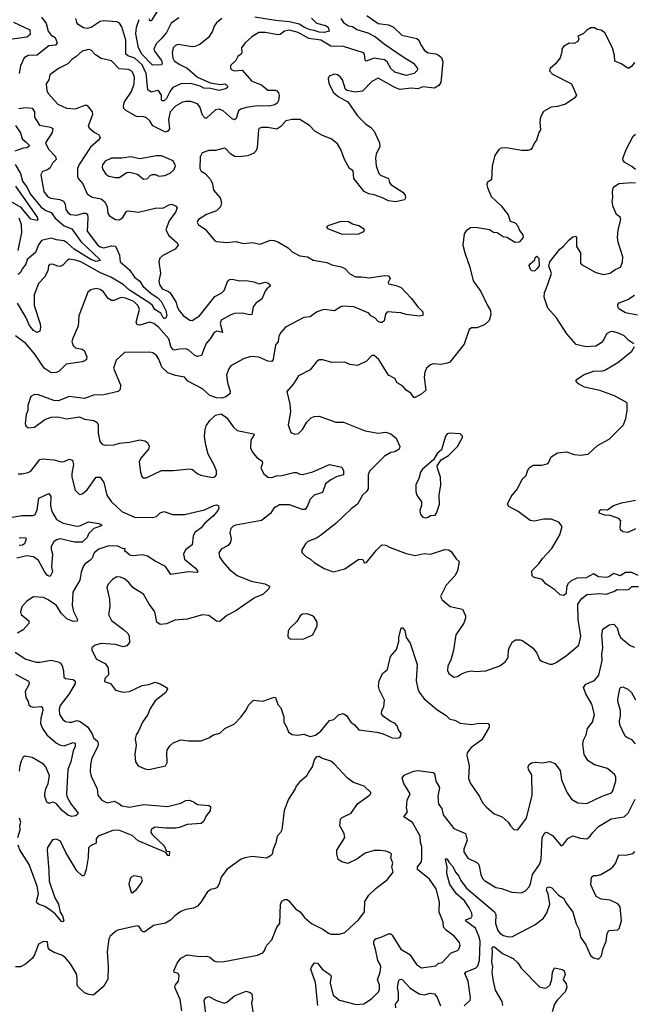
# Model space of a CAD drawing. Extents: x 1892934 to 2008621, y 567149 to 683290.
# Tile 274 of 298: x 1950778 to 1955567, y 663184 to 670865. Entities that reach past the tile are written whole.
import ezdxf

# ---------------------------------------------------------------- set-up
doc = ezdxf.new("R2010")
doc.units = 0

msp = doc.modelspace()

# ---------------------------------------------------------------- linework, layer by layer
at = {"layer": '0CON20XD'}
for points in [[(1951866.7, 670955), (1951805, 670856), (1951795, 670856.2), (1951790.7, 670870.7)], [(1950948.2, 670885), (1950984.6, 670835), (1950999.6, 670775), (1951024.6, 670745), (1951054.8, 670724.8), (1951070.6, 670685), (1951058.6, 670665), (1951005, 670660.8), (1950968.8, 670631.2), (1950915, 670587.3), (1950843.7, 670586.3), (1950812.9, 670567.1), (1950785, 670503.8), (1950775.3, 670444.7)], [(1953487.9, 670897.9), (1953575, 670834.7), (1953655, 670823.8), (1953695, 670807.5), (1953761.2, 670745), (1953878.2, 670718.2), (1953893.1, 670705), (1953908.2, 670668.2), (1953937.1, 670625), (1953966.7, 670606.7), (1954025, 670597.3), (1954047.4, 670587.4), (1954068.7, 670568.7), (1954079.6, 670535), (1954064.7, 670375.3), (1954049.2, 670350.8), (1954015, 670329.1), (1953925, 670340.9), (1953885, 670325.3), (1953835, 670329.3), (1953745, 670321), (1953705, 670336.2), (1953575, 670408.6), (1953525, 670381.4), (1953454.2, 670305.8), (1953395, 670298), (1953335, 670311.2), (1953320.5, 670320.5), (1953296.2, 670395), (1953279.5, 670419.5), (1953257.5, 670435), (1953235, 670440), (1953192.5, 670425), (1953186.2, 670405), (1953190.3, 670370.3), (1953225, 670300), (1953263.3, 670265), (1953338, 670225), (1953415, 670113.8), (1953479.7, 670049.7), (1953515, 670026), (1953545.4, 669995.4), (1953586, 669905), (1953588, 669875), (1953558.8, 669815), (1953554.2, 669785), (1953561.2, 669725), (1953581.2, 669665), (1953595, 669651.2), (1953655, 669626.7), (1953663.8, 669595), (1953675, 669578.8), (1953768.8, 669518.8), (1953787.5, 669495), (1953790, 669475), (1953780, 669460), (1953713, 669443), (1953655, 669452.5), (1953610, 669475), (1953545, 669499.2), (1953502.7, 669507.3), (1953467.1, 669525), (1953385.9, 669625.9), (1953380, 669685), (1953353.2, 669703.2), (1953313.3, 669775), (1953286.7, 669846.7), (1953259.2, 669895), (1953208, 669935), (1953142, 669962), (1953082.5, 669995), (1953039, 670039), (1952965, 670084.7), (1952905, 670085.5), (1952855.2, 670074.8), (1952815, 670031.9), (1952785, 670011.4), (1952715, 670024.4), (1952665, 670023.8), (1952647.5, 670015), (1952642, 670005), (1952631.5, 669865), (1952621.3, 669838.7), (1952606.2, 669823.8), (1952558.7, 669801.3), (1952485, 669794.5), (1952457.6, 669797.6), (1952426, 669815), (1952385, 669860), (1952375, 669863.3), (1952305, 669844.3), (1952255, 669843.1), (1952203.3, 669825), (1952187.5, 669795), (1952182.7, 669702.7), (1952195, 669682.5), (1952225.7, 669665.7), (1952267, 669617), (1952282, 669585), (1952291.2, 669535), (1952341.9, 669475), (1952354.3, 669435), (1952345, 669403.8), (1952315, 669374), (1952235.8, 669345), (1952174.4, 669305.6), (1952166.1, 669293.9), (1952163.9, 669283.9), (1952173.3, 669265), (1952225, 669230), (1952300.5, 669140.5), (1952315, 669133.3), (1952395, 669127.1), (1952465, 669133.1), (1952525, 669119.4), (1952595, 669125.7), (1952655, 669113.8), (1952734.6, 669145.4), (1952765, 669143.1), (1952792.9, 669132.9), (1952874, 669085), (1952905, 669054.3), (1952965, 669022), (1953025, 669014.2), (1953069.2, 668989.2), (1953175, 668971.4), (1953215, 668953.3), (1953286.4, 668936.4), (1953315, 668922.9), (1953355, 668881.4), (1953397.6, 668857.6), (1953445, 668858.9), (1953505, 668850.8), (1953625, 668870), (1953655, 668865.8), (1953669.2, 668845), (1953654.6, 668815.4), (1953655, 668804.2), (1953715, 668791.4), (1953755.6, 668775.6), (1953832.4, 668692.4), (1953884.4, 668624.4), (1953923.3, 668585), (1953923.3, 668556.7), (1953895, 668551.4), (1953795, 668563.5), (1953752.5, 668577.5), (1953645, 668586.7), (1953632.7, 668567.3), (1953621.2, 668515), (1953607.7, 668502.3), (1953595, 668501.2), (1953575, 668509.2), (1953548.8, 668538.8), (1953519.2, 668555), (1953503.8, 668575), (1953385, 668625.6), (1953300.3, 668629.7), (1953283.8, 668625), (1953235, 668592.9), (1953155, 668603.3), (1953125, 668596.2), (1953095, 668583.8), (1953045, 668546.7), (1952995, 668542), (1952853.4, 668466.6), (1952815, 668424), (1952800, 668395), (1952796, 668355), (1952773.8, 668325), (1952760.9, 668249.1), (1952755, 668212.5), (1952745, 668199.2), (1952715, 668201.1), (1952645, 668231.5), (1952581.7, 668238.3), (1952525, 668218.6), (1952426.6, 668163.4), (1952409.7, 668140.3), (1952391.1, 668095), (1952400, 668035), (1952421.4, 667965), (1952417.1, 667945), (1952388.1, 667921.9), (1952355, 667912.9), (1952315, 667913.6), (1952262.1, 667932.1), (1952205, 667985.6), (1952090, 668045), (1952065, 668076.7), (1951995, 668088.1), (1951935, 668108.9), (1951887.3, 668155), (1951865.3, 668215.3), (1951845, 668244), (1951816.7, 668265), (1951795, 668272), (1951595, 668268.1), (1951532.2, 668207.8), (1951511.5, 668145), (1951565.6, 668015), (1951561.1, 667978.9), (1951546.7, 667965), (1951435, 667936.9), (1951354.4, 667935.6), (1951285, 667908.8), (1951165, 667924.3), (1951082.3, 667892.3), (1951045, 667894.2), (1950925, 667937.5), (1950895, 667940), (1950864.2, 667925), (1950842.9, 667855), (1950842.9, 667815), (1950830, 667785), (1950822, 667715), (1950826.7, 667695), (1950845, 667680), (1950895, 667685.8), (1950975, 667746.7), (1951025, 667763.8), (1951075, 667766.7), (1951145, 667750), (1951245, 667767.5), (1951285, 667748), (1951357, 667737), (1951382.7, 667722.7), (1951390.8, 667705), (1951390.8, 667639.2), (1951404.4, 667574.4), (1951422.1, 667552.1), (1951440, 667545), (1951515, 667548.1), (1951558.1, 667561.9), (1951635, 667569.6), (1951715, 667587.5), (1951755, 667578.1), (1951776, 667565), (1951788.8, 667538.8), (1951782.9, 667515), (1951723.3, 667445), (1951710.6, 667415), (1951722, 667335), (1951732.3, 667302.3), (1951745, 667290), (1951765, 667291.2), (1951885, 667348.5), (1951975, 667348.5), (1952105, 667360), (1952127.5, 667355), (1952162.5, 667325), (1952191.2, 667311.2), (1952285, 667294), (1952300.5, 667299.5), (1952314, 667315), (1952314.2, 667345), (1952298.6, 667385), (1952248.9, 667475), (1952230.9, 667545), (1952221.1, 667615), (1952224.4, 667665), (1952233.1, 667695), (1952262.9, 667737.1), (1952305, 667779.2), (1952349.7, 667789.7), (1952390.9, 667760.9), (1952446.7, 667685), (1952475, 667658.8), (1952603.3, 667635), (1952606.7, 667625), (1952581.1, 667585), (1952580.6, 667525), (1952595, 667491.1), (1952625, 667450.8), (1952669.7, 667419.7), (1952672.5, 667405), (1952660.8, 667365), (1952682.6, 667322.6), (1952715, 667297.1), (1952745, 667293.3), (1952783.2, 667306.8), (1952825, 667310), (1952917.7, 667332.3), (1952937.7, 667332.3), (1952965, 667318.9), (1952985, 667317.8), (1953065, 667337.8), (1953195, 667394.2), (1953292.5, 667375), (1953306, 667345), (1953305.9, 667314.1), (1953255, 667300), (1953205, 667275.6), (1953165.6, 667244.4), (1953142.5, 667175), (1953076.7, 667156.7), (1953044, 667125), (1953025, 667073.3), (1953005, 667044.2), (1952985.9, 667044.1), (1952885, 667080), (1952805, 667079.4), (1952761.2, 667055), (1952735, 667013.3), (1952665, 666958.6), (1952465, 666921.1), (1952445, 666912.9), (1952426.9, 666895), (1952417.8, 666865), (1952428.9, 666815), (1952422.5, 666787.5), (1952405, 666762), (1952351.2, 666735), (1952332.5, 666705), (1952338.6, 666675), (1952363.1, 666635), (1952415.4, 666575.4), (1952475, 666528.1), (1952585, 666485.5), (1952692.5, 666465), (1952727.5, 666445), (1952722.5, 666425), (1952675, 666380), (1952615, 666357.8), (1952585, 666336.9), (1952465, 666252.5), (1952395, 666216.9), (1952340.9, 666169.1), (1952312.9, 666172.9), (1952255, 666215.7), (1952205, 666223.1), (1952085, 666188.1), (1951989.7, 666180.3), (1951925, 666152.2), (1951875, 666145.7), (1951848, 666165), (1951832.5, 666245), (1951785, 666310), (1951743.5, 666383.5), (1951663.1, 666433.1), (1951629.4, 666475), (1951595, 666501.5), (1951565, 666515.5), (1951535, 666518.9), (1951501.4, 666498.6), (1951469.3, 666460.7), (1951459.2, 666435), (1951478.6, 666345), (1951480.8, 666285), (1951472.5, 666225), (1951495, 666178.8), (1951588.6, 666108.6), (1951623.6, 666073.6), (1951631.9, 666055), (1951635.6, 666005), (1951615, 665979.2), (1951585, 665971.1), (1951525, 665991.2), (1951415, 665998.1), (1951366.7, 665985), (1951342, 665965), (1951341.2, 665945), (1951377, 665877), (1951445, 665842.5), (1951468.7, 665808.7), (1951470, 665755), (1951443.8, 665725), (1951440.6, 665700.6), (1951486.8, 665686.8), (1951525, 665634), (1951585, 665619.4), (1951635, 665624.5), (1951735, 665670.3), (1951785, 665677.8), (1951835, 665695.4), (1951875, 665684.4), (1951925, 665656), (1951931.2, 665645), (1951918, 665615), (1951835, 665551.2), (1951794.3, 665485), (1951779.2, 665445), (1951736.9, 665385), (1951704.6, 665315.4)], [(1953283.2, 670873.2), (1953305, 670843.6), (1953345, 670817.4), (1953375, 670811.1), (1953409, 670789), (1953495, 670762), (1953555, 670730.7), (1953622.5, 670675), (1953770.8, 670575), (1953851.2, 670525), (1953883.8, 670485), (1953880.7, 670469.3), (1953856.2, 670443.8), (1953795, 670429.2), (1953705, 670455.3), (1953675, 670483.9), (1953645.8, 670535), (1953625, 670550.2), (1953545, 670565.3), (1953481.5, 670541.5), (1953475, 670550), (1953469.7, 670595), (1953460, 670605), (1953305, 670654.8), (1953205, 670659.3), (1953128.1, 670705), (1953035, 670718.6), (1952950.6, 670765), (1952885, 670783.3), (1952845, 670775.9), (1952810.3, 670749.7), (1952795, 670745.4), (1952695, 670765.5), (1952645, 670765.6), (1952589.5, 670730.5), (1952536.5, 670683.5), (1952509.1, 670645), (1952511.1, 670605), (1952506.4, 670595), (1952481.4, 670578.6), (1952465.6, 670545), (1952423.5, 670506.5), (1952422.2, 670485), (1952432.7, 670472.7), (1952455, 670466.7), (1952515, 670470), (1952589.2, 670385), (1952665, 670356.2), (1952714.3, 670314.3), (1952774.1, 670314.1), (1952785, 670308.8), (1952798, 670295), (1952802.8, 670272.8), (1952798.4, 670235), (1952787.5, 670212.5), (1952768.8, 670201.2), (1952725, 670189.1), (1952635, 670191.4), (1952545, 670179.3), (1952503.2, 670166.8), (1952486.8, 670153.2), (1952466.4, 670093.6), (1952455, 670084.6), (1952435, 670092.3), (1952365, 670153.6), (1952334.4, 670165.6), (1952305, 670160.6), (1952235, 670097.5), (1952225, 670096), (1952205, 670119.2), (1952185, 670184), (1952166.9, 670206.9), (1952115, 670225.6), (1952075, 670227.5), (1952048.6, 670221.4), (1951995, 670188.8), (1951952.4, 670145), (1951939.2, 670085), (1951946.4, 670013.6), (1951935, 669994.3), (1951915, 669988.2), (1951817.5, 670037.5), (1951794.5, 670075), (1951767.9, 670097.9), (1951745, 670106.4), (1951690.5, 670110.5), (1951605.9, 670155.9), (1951591, 670171), (1951587.8, 670195), (1951595.5, 670225), (1951650.4, 670305), (1951672.5, 670365), (1951673.8, 670415), (1951657.7, 670455), (1951645, 670469.1), (1951625, 670476.1), (1951555, 670480.4), (1951495, 670543.8), (1951415, 670560.8), (1951370.5, 670590.5), (1951335, 670626.5), (1951315, 670632.2), (1951265, 670618.8), (1951215.5, 670574.5), (1951183.8, 670555), (1951155, 670520), (1951080, 670485), (1951014.5, 670435), (1951004.5, 670395.5), (1950985.6, 670364.4), (1950990.7, 670310.7), (1951004.3, 670285), (1951075, 670204.6), (1951144.3, 670174.3), (1951215, 670170), (1951295, 670201.1), (1951305.8, 670195.8), (1951344.5, 670144.5), (1951347.5, 670125), (1951313.6, 670033.6), (1951320.5, 670020.5), (1951358.3, 669988.3), (1951395, 669965.8), (1951407.5, 669945), (1951394.2, 669925), (1951330.3, 669869.7), (1951242.2, 669735), (1951228.9, 669705), (1951229.4, 669645), (1951235.8, 669625), (1951271.8, 669585), (1951305.4, 669505.4), (1951345, 669480.9), (1951415, 669467.5), (1951443.1, 669443.1), (1951460, 669405), (1951465.5, 669355), (1951478.6, 669335), (1951525, 669306.5), (1951555, 669304.5), (1951580.5, 669319.5), (1951612.2, 669367.8), (1951625.6, 669374.4), (1951705, 669362.2), (1951845, 669396.5), (1951895, 669394.5), (1951945, 669421.4), (1951965, 669424.3), (1951993.1, 669413.1), (1952007.3, 669397.3), (1951995, 669362.2), (1951944.1, 669295), (1951919.1, 669225), (1951941.7, 669181.7), (1952008.1, 669125), (1952015.7, 669105), (1951992, 669075), (1951896.2, 669025), (1951872, 669005), (1951864.2, 668975), (1951877.7, 668887.7), (1951863.7, 668823.7), (1951869.8, 668799.8), (1951891.2, 668765), (1951938.6, 668745), (1951952.7, 668732.7), (1951998.7, 668658.7), (1952006.4, 668625), (1952021.4, 668595), (1952055, 668555.8), (1952079.1, 668539.1)], [(1952355, 670872.7), (1952315, 670840), (1952295.5, 670815), (1952283.5, 670775), (1952250.6, 670725), (1952185, 670672.1), (1952145, 670654.6), (1952125, 670652.3), (1952015, 670671.8), (1951995, 670664.4), (1951975, 670643.8), (1951967.5, 670605), (1951973.8, 670565), (1951984.1, 670544.1), (1952027.1, 670515), (1952086.2, 670486.2), (1952165.5, 670415), (1952265, 670370.9), (1952345, 670360), (1952382.5, 670365), (1952400, 670345), (1952400, 670335), (1952386.1, 670323.9), (1952335, 670313.3), (1952267.9, 670327.9), (1952215, 670331.3), (1952186.9, 670346.9), (1952115, 670365.8), (1952035, 670365.2), (1951973.1, 670335), (1951952.3, 670307.7), (1951925, 670248.5), (1951905, 670232.2), (1951891.1, 670231.1), (1951885.7, 670235.7), (1951884.7, 670275), (1951865, 670306), (1951855, 670311.4), (1951805, 670298.2), (1951776.9, 670316.9), (1951764.2, 670444.2), (1951735, 670511.2), (1951676.7, 670565), (1951622.4, 670582.4), (1951605.8, 670595.8), (1951606.6, 670705), (1951575, 670810), (1951556.7, 670836.7), (1951535, 670847.5), (1951430, 670855), (1951405, 670850), (1951336.9, 670803.1), (1951305, 670795.3), (1951275, 670800.8), (1951235, 670828.2), (1951223.5, 670843.5), (1951215.7, 670875)], [(1952020.5, 670879.5), (1951961.3, 670838.7), (1951924.8, 670765), (1951885, 670717.6), (1951843.8, 670675), (1951825.9, 670635), (1951835, 670610.3), (1951885, 670545.3), (1951891, 670525), (1951885, 670511.8), (1951815, 670509.2), (1951731.9, 670595), (1951706.4, 670645), (1951683.6, 670755), (1951690.4, 670805), (1951711.2, 670865)], [(1953056.1, 670876.1), (1953095, 670838.2), (1953165, 670819.1), (1953184.4, 670805), (1953193.3, 670775), (1953154.1, 670765.9), (1953115, 670766.2), (1953075, 670781.1), (1953045, 670784.5), (1953005, 670800.2), (1952959.6, 670829.6), (1952885, 670848.1), (1952775, 670857.3), (1952612, 670885)], [(1950730, 670845), (1950858.5, 670785), (1950860.7, 670749.3), (1950832.9, 670727.1), (1950705, 670710.5)], [(1955575, 670530), (1955555, 670502.5), (1955535, 670487.5), (1955525, 670487.5), (1955470.7, 670520.7), (1955421.7, 670541.7), (1955420, 670585), (1955403.9, 670643.9), (1955345, 670762.5), (1955315, 670782.5), (1955285, 670787.5), (1955265, 670800), (1955235, 670800), (1955205, 670782.5), (1955175, 670753.3), (1955133.8, 670736.2), (1955142.5, 670715), (1955132.5, 670695), (1955105, 670680), (1955065, 670682.5), (1955022.5, 670655), (1955010, 670635), (1955010, 670615), (1954995, 670567.5), (1954959.5, 670520.5), (1954916.7, 670485), (1954913.8, 670465), (1954935, 670438.8), (1955083.9, 670363.9), (1955122.5, 670275), (1955110, 670255), (1955036.7, 670205), (1954975, 670186.7), (1954925, 670181.9), (1954865, 670148.8), (1954841.9, 670105), (1954837.3, 670065), (1954843.4, 670006.6), (1954830, 669985), (1954812.5, 669925), (1954794.4, 669905), (1954780.6, 669869.4), (1954766.8, 669853.2), (1954744.2, 669844.2), (1954696.8, 669843.2), (1954575, 669865.8), (1954535, 669862), (1954518, 669852), (1954485.8, 669805), (1954466, 669725), (1954460, 669615), (1954427.5, 669595), (1954423.3, 669575), (1954428.8, 669555), (1954456.7, 669485), (1954535, 669412), (1954591.4, 669341.4), (1954605, 669293.8), (1954645, 669279.2), (1954665, 669255.8), (1954679.3, 669219.3), (1954703.8, 669185), (1954706.7, 669165), (1954675, 669130), (1954645, 669127.5), (1954580, 669165), (1954551.7, 669171.7), (1954505, 669202.5), (1954475, 669203.3), (1954444.1, 669224.1), (1954335, 669243.3), (1954295, 669240), (1954262.3, 669217.7), (1954246.7, 669195), (1954236.7, 669105), (1954251.2, 669045), (1954290, 668935), (1954316.4, 668826.4), (1954378, 668745), (1954425, 668640), (1954452, 668595), (1954456, 668565), (1954441.4, 668518.6), (1954405, 668483.3), (1954345, 668461.2), (1954305, 668460), (1954285, 668447.5), (1954247.6, 668332.4), (1954135, 668193.8), (1954115, 668184), (1954065, 668176), (1954005, 668180.8), (1953985, 668172.5), (1953954, 668145), (1953940, 668115), (1953934.4, 668075), (1953947.5, 667975), (1953915.2, 667944.8), (1953865, 667917.8), (1953855, 667918.5), (1953830.6, 667950.6), (1953793.6, 667973.6), (1953765, 668009.4), (1953722.8, 668032.8), (1953705, 668065.5), (1953655, 668091.4), (1953580, 668215), (1953545, 668246.2), (1953525, 668243.8), (1953485, 668201.2), (1953415, 668166.7), (1953355.8, 668174.2), (1953315, 668192.5), (1953215, 668190.8), (1953145, 668212), (1953115, 668210), (1953095, 668196.2), (1953045, 668134.2), (1952953.7, 668086.3), (1952915, 668023.8), (1952863.3, 667965), (1952886.7, 667865), (1952892, 667805), (1952874.2, 667704.2), (1952894.2, 667644.2), (1952925, 667630), (1952955, 667636.7), (1952985, 667666.7), (1953020, 667725), (1953051.7, 667758.3), (1953075, 667769.4), (1953115, 667770.6), (1953245, 667724.2), (1953305, 667724.2), (1953475, 667656), (1953575, 667640), (1953635, 667646.5), (1953675, 667634.3), (1953715, 667601.2), (1953745.6, 667535), (1953739.2, 667515), (1953705, 667494.5), (1953675, 667488.9)], [(1950772.7, 670172.7), (1950825, 670179.1), (1950875, 670173.6), (1950893.9, 670145), (1950892.9, 670105), (1950931.6, 670041.6), (1951017.5, 670025), (1951035.8, 670015), (1951030.9, 669985), (1950979.1, 669905), (1951001.8, 669855), (1951056.4, 669796.4), (1951062.5, 669775), (1951035, 669745.7), (1951015, 669709.4), (1950995, 669693.6), (1950955, 669679.2), (1950944.4, 669655), (1950966.6, 669525), (1950994.8, 669484.8), (1951021.4, 669471.4), (1951091.9, 669461.9), (1951119.4, 669449.4), (1951133.3, 669425), (1951139.2, 669385), (1951155, 669361.1), (1951175, 669344.5), (1951225, 669340), (1951275.8, 669355.8), (1951295, 669354.5), (1951306.9, 669346.9), (1951310.3, 669315), (1951303.6, 669215), (1951385, 669108.9), (1951405, 669091.6), (1951435, 669085.3), (1951495, 669100.6), (1951527, 669097), (1951556.8, 669026.8), (1951561.9, 668975), (1951634.5, 668914.5), (1951673.7, 668855), (1951714.8, 668824.8), (1951739.8, 668785), (1951805, 668727.6), (1951855, 668695.2), (1951885, 668664.7), (1951919, 668595), (1951925.3, 668555), (1951915, 668534.4), (1951905, 668533.8), (1951895, 668542.7), (1951880.8, 668575), (1951833.9, 668603.9), (1951814, 668635), (1951792.8, 668652.8), (1951633.9, 668753.9), (1951585, 668797.8), (1951490, 668855), (1951410, 668890), (1951255, 668975.9), (1951215, 668988.9), (1951165, 668995.4), (1951151.1, 668988.9), (1951115, 668949.2), (1951095, 668938.6), (1951075, 668940.8), (1951035, 668958.2), (1951012, 668955), (1951004.2, 668945), (1950997.5, 668905), (1950971.9, 668855), (1950924.1, 668805.9), (1950892.1, 668717.9), (1950890.4, 668635), (1950936.9, 668493.1), (1950940.8, 668465), (1950934.1, 668435.9), (1950915, 668424.3), (1950885, 668440), (1950855, 668478.6), (1950825.4, 668545), (1950762.3, 668652.3)], [(1950745, 670038.2), (1950785, 669981.4), (1950798.2, 669935), (1950828.6, 669908.6), (1950852.2, 669885), (1950850, 669875), (1950834.3, 669865.7), (1950805, 669861.9), (1950740.2, 669839.8)], [(1955585, 669696), (1955555, 669720), (1955500.3, 669750.3), (1955488, 669765), (1955485.6, 669785), (1955512.8, 669857.2), (1955566, 669955), (1955585, 669970.8)], [(1951745, 669621.2), (1951765, 669623.3), (1951775, 669626.2), (1951798.1, 669651.9), (1951815, 669658.2), (1951837, 669657), (1951865, 669644), (1951910.5, 669649.5), (1951952.3, 669667.7), (1951982.5, 669695), (1951993.3, 669725), (1951975, 669763.3), (1951885, 669802), (1951845, 669803.8), (1951715, 669780), (1951645, 669794.2), (1951575, 669784.3), (1951495, 669785.5), (1951445, 669762), (1951425, 669733.3), (1951421.8, 669715), (1951426.9, 669695), (1951450.2, 669660.2), (1951475, 669644.4), (1951525, 669632.9), (1951555, 669634.3), (1951615, 669672), (1951635, 669676.2), (1951698.3, 669658.3), (1951745, 669621.2)], [(1950741.6, 669735), (1950785.2, 669665.2), (1950798.9, 669605), (1950836.8, 669555), (1950858.7, 669505), (1950943.3, 669405), (1950981.8, 669375), (1951025, 669359.7), (1951054, 669315), (1951125, 669256.3), (1951184, 669234), (1951254.2, 669134.2), (1951403.1, 668995), (1951407.5, 668985), (1951375, 668977.1), (1951333.4, 668995), (1951204.2, 669075), (1951147.5, 669125), (1951121.8, 669138.2), (1951066.7, 669146.8), (1951025, 669160.8), (1950947.4, 669142.6), (1950925, 669108.9), (1950900.4, 669049.6), (1950836.2, 668995), (1950825, 668957.1), (1950798.1, 668921.9), (1950785, 668891.2), (1950765, 668876.2)], [(1950746.2, 669565), (1950915.5, 669325), (1950920.8, 669305), (1950912.9, 669297.1), (1950865, 669308.6), (1950790.5, 669400.5), (1950685, 669458.9)], [(1955571.2, 668335), (1955531.1, 668361.1), (1955495, 668398), (1955450.4, 668420.4), (1955405, 668432.9), (1955385, 668430), (1955357.5, 668415), (1955334.6, 668365.4), (1955316.4, 668343.6), (1955275, 668318.6), (1955195, 668312.3), (1955121.7, 668331.8), (1955047.8, 668415), (1954968.6, 668538.6), (1954898.9, 668615), (1954870.3, 668700.3), (1954874.3, 668735.7), (1954885.8, 668764.2), (1954927.5, 668885), (1954906.4, 668943.6), (1954914.3, 668975.7), (1954994.6, 669075.4), (1955023.1, 669096.9), (1955065, 669146.7), (1955095, 669171.2), (1955115, 669176.2), (1955123.3, 669165), (1955124.2, 669095), (1955155.5, 669045.5), (1955153.3, 668965), (1955162.5, 668955), (1955273.7, 668893.7), (1955335, 668878), (1955385, 668888), (1955425, 668915.8), (1955466.9, 668935), (1955482.3, 668972.3), (1955483.9, 669013.9), (1955448.1, 669128.1), (1955444.3, 669165), (1955448.6, 669225), (1955470, 669305), (1955464, 669325), (1955435.9, 669345.9), (1955410, 669405), (1955402.9, 669445), (1955407.5, 669475), (1955404.2, 669525), (1955412.5, 669557.5), (1955454.1, 669585.9), (1955555, 669593.3), (1955585, 669591.2)], [(1950766.5, 669063.5), (1950794.8, 669205), (1950792.3, 669265), (1950775.3, 669315)], [(1953295, 669191.4), (1953425, 669193.8), (1953465, 669212.5), (1953467.7, 669227.7), (1953425, 669257.5), (1953375, 669270), (1953345, 669287.5), (1953285, 669289.4), (1953182.3, 669257.7), (1953172.5, 669245), (1953180, 669235), (1953295, 669191.4)], [(1954795, 668903.8), (1954775, 668906.7), (1954763.8, 668915), (1954753.9, 668946.1), (1954760.7, 668959.3), (1954798.3, 668991.7), (1954801.7, 669008.3), (1954815, 669020), (1954830, 669005), (1954831.2, 668945), (1954815, 668920), (1954795, 668903.8)], [(1952079.1, 668539.1), (1952105, 668519.4), (1952125, 668517.8), (1952181.1, 668555), (1952300, 668705), (1952355, 668733.1), (1952375, 668750.8), (1952403.2, 668826.8), (1952415, 668838.8), (1952435, 668840.8), (1952495, 668826.9), (1952545, 668829.2), (1952605, 668819.4), (1952646.2, 668803.8), (1952695, 668817.8), (1952715, 668811.4), (1952733.8, 668795), (1952733.3, 668785), (1952706.1, 668763.9), (1952693.9, 668746.1), (1952667.5, 668685), (1952623.6, 668656.4), (1952601.4, 668625), (1952588.8, 668565), (1952575, 668562.7), (1952515, 668575.5), (1952455, 668573.1), (1952425, 668562.3), (1952350.7, 668519.3), (1952342.3, 668495), (1952360, 668425), (1952316.3, 668433.7), (1952295, 668423.1), (1952265.7, 668375), (1952232.4, 668337.6), (1952216.3, 668293.7), (1952196.7, 668245), (1952165, 668238), (1952145, 668245.7), (1952097.6, 668287.6), (1952077.6, 668297.6), (1952025, 668295.4), (1951985, 668285.5), (1951975, 668288.9), (1951956.8, 668315), (1951942, 668375), (1951863.8, 668463.8), (1951825.2, 668495.2), (1951795, 668504.1), (1951715, 668482.1), (1951694.4, 668485), (1951686.2, 668505), (1951712.2, 668605), (1951701.5, 668631.5), (1951667.7, 668665), (1951605, 668692.4), (1951575, 668696.8), (1951555, 668693.3), (1951515, 668673.3), (1951493.6, 668673.6), (1951469.8, 668689.8), (1951432.4, 668742.4), (1951405, 668760), (1951375, 668768.6), (1951332.3, 668757.7), (1951310.9, 668739.1), (1951239.2, 668555), (1951234.4, 668475), (1951194.4, 668385.6), (1951185.6, 668355), (1951195, 668324), (1951215, 668304.3), (1951265, 668294.4), (1951282, 668285), (1951301.4, 668235), (1951299.2, 668215), (1951287.4, 668202.6), (1951265.4, 668194.6), (1951141.8, 668178.2), (1951085, 668122), (1951065, 668111.4), (1951025, 668108.6), (1950970, 668145), (1950896, 668256), (1950825, 668339.4), (1950745, 668398.1)], [(1955599.6, 668559.6), (1955505, 668576.6), (1955455, 668609.4), (1955446.9, 668625), (1955446.7, 668643.3), (1955455.3, 668654.7), (1955525, 668682.9), (1955575, 668714.3)], [(1955605, 666530), (1955555, 666553.3), (1955505, 666552.5), (1955463, 666527), (1955415, 666543.1), (1955375, 666518.8), (1955355, 666513.3), (1955295, 666517.5), (1955255, 666541.2), (1955198.3, 666511.7), (1955125, 666509.2), (1955082.6, 666487.4), (1955056.9, 666465), (1955044.1, 666434.1), (1955041.7, 666388.3), (1955025, 666373.3), (1954995, 666376.7), (1954955, 666416.2), (1954883.6, 666463.6), (1954855, 666496.7), (1954787.5, 666515), (1954777.5, 666525), (1954773.9, 666566.1), (1954830.3, 666619.7), (1954858.7, 666661.3), (1954930, 666740), (1954994.2, 666845), (1955011.7, 666911.7), (1954985.5, 666945.5), (1954925, 666966.9), (1954865, 666969.1), (1954795, 666951.4), (1954761.2, 666958.8), (1954667.9, 667027.9), (1954595, 667067.8), (1954585.5, 667085), (1954614.5, 667145.5), (1954663.2, 667205), (1954699.9, 667280.1), (1954730.5, 667309.5), (1954740, 667345), (1954755, 667367.5), (1954785, 667388.6), (1954855, 667388.6), (1954891.2, 667398.8), (1954905, 667407.5), (1954924.5, 667455.5), (1954975, 667485.8), (1955045, 667492.5), (1955105, 667471.9), (1955155, 667466.9), (1955215, 667474.4), (1955288.2, 667541.8), (1955377.8, 667592.2), (1955489.2, 667705), (1955507.2, 667752.8), (1955520, 667815), (1955520, 667875), (1955420.2, 667930.2), (1955305, 667972.5), (1955185, 667996.9), (1955138.8, 668025), (1955121.2, 668045), (1955121.2, 668055), (1955178.8, 668095), (1955255, 668123.8), (1955325, 668124.6), (1955345, 668130.8), (1955445, 668189.2), (1955555, 668280), (1955576, 668315)], [(1953945, 666978.6), (1953965, 666984.4), (1953985, 666997.1), (1954019.5, 667000.5), (1954030, 667015), (1954053.3, 667085), (1954050.8, 667155), (1954064.1, 667235.9), (1954062, 667295), (1954037.5, 667365), (1954036.7, 667385), (1954068.3, 667431.7), (1954125, 667463.8), (1954196, 667535), (1954233.3, 667605), (1954233.3, 667615), (1954215, 667633.3), (1954135, 667640), (1954115, 667634.3), (1954100.9, 667615), (1954070, 667510), (1954035, 667480), (1954007.7, 667432.3), (1953922.4, 667357.6), (1953906, 667335), (1953892.5, 667285), (1953869.4, 667235), (1953869.1, 667185), (1953877.3, 667155), (1953913, 667103), (1953913.5, 667075), (1953901.1, 667035), (1953905, 667003.8), (1953925, 666983.1), (1953945, 666978.6)], [(1953675, 667488.9), (1953625, 667459.2), (1953506.9, 667343.1), (1953497.5, 667315), (1953497.1, 667205), (1953485, 667184.2), (1953452.5, 667155), (1953415, 667086), (1953365, 667048), (1953245, 666934.2), (1953125, 666841.2), (1953095, 666820), (1953027.5, 666795), (1953007.5, 666775), (1952977.5, 666725), (1952982.5, 666705), (1953012.5, 666675), (1953047.5, 666655), (1953075, 666630), (1953155, 666583.3), (1953225, 666557.5), (1953315, 666580), (1953425, 666656.2), (1953455, 666652.5), (1953467.5, 666627.5), (1953485, 666631.2), (1953561.1, 666725), (1953605, 666768.1), (1953635, 666765.8), (1953668.3, 666748.3), (1953795, 666700.8), (1953865, 666685.8), (1953935, 666699.2), (1953985, 666695.8), (1954095, 666730.8), (1954125, 666728.8), (1954145.9, 666715.9), (1954185, 666660), (1954208.3, 666638.3), (1954195.6, 666564.4), (1954172.9, 666527.1), (1954107, 666453), (1954060.8, 666365), (1954075, 666338.8), (1954136.8, 666286.8), (1954233.3, 666265), (1954256.2, 666215), (1954256, 666195), (1954243, 666157), (1954182.9, 666065), (1954164.2, 665945), (1954141.7, 665868.3), (1954118.8, 665825), (1954117, 665787), (1954127.5, 665765), (1954165, 665736.7), (1954195, 665740)], [(1950765, 667322), (1950795, 667320.8), (1950845, 667331.4), (1950865, 667342), (1950935, 667432.9), (1950955, 667440), (1950985.7, 667435.7), (1951045, 667431.5), (1951105, 667414.3), (1951125, 667417.1), (1951165, 667437.5), (1951189.5, 667429.5), (1951198.5, 667395), (1951184.6, 667325), (1951184.6, 667294.6), (1951211.2, 667195), (1951245, 667160), (1951265, 667166.7), (1951305, 667198), (1951374.8, 667295.2), (1951405, 667294.7), (1951434.6, 667255), (1951459.1, 667155), (1951491.9, 667105), (1951575, 667028.6), (1951675, 666984.3), (1951815, 666980), (1951845, 666990), (1951875, 667018), (1951905, 667029.2), (1951970, 667005), (1952065, 667005.5), (1952219.2, 667040.8), (1952293.3, 667075), (1952315, 667081.2), (1952330, 667075), (1952333.3, 667055), (1952323.8, 667035), (1952290.6, 666995), (1952222.8, 666937.2), (1952195, 666900), (1952144.5, 666865), (1952132.1, 666835), (1952125, 666767.1), (1952072, 666728), (1952057.1, 666695), (1952065.6, 666655), (1952151.2, 666585), (1952166, 666565), (1952165, 666552.5), (1952095, 666557.8), (1951956.8, 666536.8), (1951915, 666598.6), (1951835, 666640.4), (1951775, 666680.5), (1951735, 666690), (1951665, 666681.8), (1951636.9, 666686.9), (1951604, 666715), (1951598, 666725), (1951600, 666740), (1951585, 666738), (1951545, 666757.3), (1951475, 666760.6), (1951395.4, 666734.6), (1951360.5, 666705), (1951342.9, 666665), (1951326.2, 666645), (1951290, 666620), (1951276.6, 666603.4), (1951257.5, 666555), (1951246.9, 666493.1), (1951191.7, 666398.3), (1951186.8, 666295), (1951198, 666248), (1951230.6, 666185), (1951227.9, 666172.1), (1951195, 666170), (1951145, 666191.1), (1951103.1, 666235), (1951065, 666295.3), (1950999.9, 666339.9), (1950965, 666356.2), (1950885, 666362.2), (1950835, 666328), (1950796, 666285), (1950785.8, 666245), (1950790.8, 666225), (1950848.6, 666175), (1950850.6, 666155), (1950805.8, 666105), (1950760.4, 666079.6)], [(1950705, 666980.6), (1950795, 666996.7), (1950884.5, 666995.5), (1950898.1, 667005), (1950915, 667041.2), (1950927.2, 667132.8), (1951005, 667169.4), (1951022.1, 667145), (1951018.4, 667075), (1951028.6, 667028.6), (1951066.7, 666966.7), (1951117, 666937), (1951225.4, 666914.6), (1951248.8, 666915), (1951315, 666946.9), (1951395.5, 666935.5), (1951417.5, 666925), (1951416.7, 666915), (1951358, 666895)], [(1955585, 666891.9), (1955525, 666864.2), (1955485, 666870), (1955467.5, 666885), (1955463.8, 666905), (1955470, 666955), (1955454.4, 666974.4), (1955385, 666997.1), (1955345, 667000), (1955301.4, 667015), (1955302.9, 667035), (1955315, 667044.3), (1955365, 667042), (1955412, 667075), (1955474.4, 667095.6), (1955585, 667115.8)], [(1951358, 666895), (1951316, 666855), (1951304.1, 666825), (1951265, 666788.5), (1951205, 666789.6), (1951095, 666813.8), (1951065, 666807.5), (1951045, 666792.5), (1951023.6, 666755), (1951023.3, 666735), (1951035.5, 666695.5), (1951025.6, 666595.6), (1951033.9, 666556.1), (1951015, 666521.2), (1950995, 666530), (1950975, 666554.2), (1950925.6, 666645.6), (1950885, 666673.8), (1950835, 666682.9), (1950755, 666665.2)], [(1950775, 666823.2), (1950823.3, 666825), (1950827.5, 666815), (1950815.6, 666775), (1950800, 666765), (1950775, 666762.2)], [(1954195, 665740), (1954225, 665761.2), (1954265, 665777.1), (1954305, 665785.6), (1954335, 665781.1), (1954415, 665784.2), (1954526.2, 665825), (1954566.2, 665855), (1954582.7, 665877.3), (1954590.8, 665895), (1954592.7, 665947.3), (1954599.7, 665970.3), (1954625, 666012.5), (1954647, 666027), (1954683, 666027), (1954705, 666020), (1954785, 665962.5), (1954815, 665922.5), (1954834.5, 665874.5), (1954850.3, 665860.3), (1954915, 665836.7), (1954935, 665836.7), (1954965, 665851.2), (1955045.4, 665904.6), (1955140.8, 665985), (1955156.7, 666055), (1955135.7, 666185), (1955134, 666305), (1955162.3, 666347.7), (1955205, 666380), (1955305, 666388.8), (1955355, 666382.9), (1955415, 666403.3), (1955440.7, 666419.3), (1955513.9, 666416.1), (1955535, 666423.3), (1955555, 666442.5), (1955606.1, 666443.9)], [(1952895, 666033.3), (1952995, 666033.8), (1953065, 666066.2), (1953100, 666135), (1953098.8, 666165), (1953075, 666202.5), (1953063.6, 666213.6), (1953020.7, 666230.7), (1952985, 666226.2), (1952967.5, 666215), (1952940.5, 666169.5), (1952883.3, 666115), (1952873.3, 666095), (1952870, 666055), (1952875, 666042.5), (1952895, 666033.3)], [(1951704.6, 665315.4), (1951687.1, 665285), (1951680, 665255), (1951687.1, 665205), (1951676, 665135), (1951681.2, 665075), (1951702.5, 665045), (1951755, 665020.8), (1951785, 665014.2), (1951916.7, 665045), (1951929.5, 665070.5), (1951925.7, 665144.3), (1951930, 665165), (1951950.5, 665199.5), (1951975, 665222.9), (1952035, 665248), (1952095, 665238.6), (1952195, 665238.8), (1952255, 665263.3), (1952290, 665285), (1952340.7, 665299.3), (1952380, 665335), (1952455, 665372.5), (1952505, 665422.5), (1952545, 665477.5), (1952565, 665517.5), (1952603, 665557), (1952675, 665547.5), (1952765, 665580), (1952775, 665577.5), (1952791.7, 665521.7), (1952816.4, 665496.4), (1952840, 665425), (1952838.8, 665385), (1952862, 665342), (1952877, 665307), (1952905, 665287.5), (1952945, 665283.3), (1952995, 665290), (1953045, 665272.5), (1953087, 665283), (1953127.5, 665315), (1953195, 665397.5), (1953230, 665405), (1953265, 665442.5), (1953303, 665453), (1953327.7, 665437.7), (1953362, 665385), (1953390, 665365), (1953425, 665325.8), (1953565, 665306.7), (1953615, 665293.8), (1953685, 665261.2), (1953725, 665260), (1953743.9, 665266.1), (1953753.3, 665276.7), (1953756.2, 665295), (1953735.4, 665325.4), (1953725, 665356), (1953705, 665376), (1953677.3, 665387.3), (1953617.7, 665427.7), (1953600.5, 665450.5), (1953603.3, 665475), (1953619.2, 665505), (1953626, 665555), (1953586, 665635), (1953578, 665665), (1953584.2, 665705.8), (1953608.8, 665765), (1953648, 665795), (1953672.8, 665897.2), (1953717.9, 665952.1), (1953736.2, 666015), (1953736.7, 666045), (1953755, 666120), (1953765, 666120), (1953785, 666100), (1953793.3, 666045), (1953825, 666000), (1953879.2, 665835), (1953872.2, 665707.8), (1953884.1, 665644.1), (1953895, 665617.5), (1953935.5, 665565.5), (1954033.7, 665483.7), (1954106.5, 665436.5), (1954135, 665408), (1954175, 665400.8), (1954215, 665375.8), (1954305, 665365.7), (1954365, 665378), (1954433, 665373), (1954442.5, 665365), (1954441.2, 665345), (1954385, 665248), (1954298.8, 665185), (1954270, 665145), (1954266.7, 665125), (1954285.7, 665045), (1954280, 664945), (1954295.6, 664905.6), (1954325.6, 664865.6), (1954366, 664805), (1954390, 664755), (1954418, 664725), (1954480.3, 664670.3), (1954543.3, 664645), (1954590, 664605), (1954607.5, 664575), (1954635, 664547.5), (1954665, 664543.8)], [(1954665, 664543.8), (1954732.9, 664635), (1954777.9, 664815), (1954774.5, 664974.5), (1954750, 665015), (1954745.8, 665035), (1954753.3, 665055), (1954772.7, 665067.3), (1954805, 665072.5), (1954855, 665067.5), (1954915, 665078.8), (1954955, 665063.3), (1954995, 665007.5), (1955005.8, 664935), (1955047.6, 664837.6), (1955085, 664784), (1955134.5, 664754.5), (1955205, 664749.5), (1955323, 664807), (1955396.9, 664833.1), (1955405.6, 664845), (1955429.1, 664925), (1955431.5, 664955), (1955421.4, 664975), (1955365, 665022.9), (1955265, 665050.6), (1955215, 665082.5), (1955182.6, 665132.6), (1955172, 665215), (1955178, 665245), (1955198, 665285), (1955208, 665335), (1955247.1, 665385), (1955264.4, 665445.6), (1955242.7, 665525), (1955196.2, 665605), (1955177.1, 665655), (1955195, 665680.8), (1955265, 665710), (1955297.6, 665752.4), (1955324.7, 665865), (1955322.1, 665915), (1955329.5, 665965), (1955320.4, 666065), (1955329.6, 666110.4), (1955377.4, 666142.6), (1955415, 666150), (1955439.7, 666119.7), (1955452.5, 666072.5), (1955467.5, 666045), (1955542.4, 665982.4), (1955575, 665970.8)], [(1950741.9, 665931.9), (1950825, 665875.6), (1950906.6, 665853.4), (1950935, 665851.8), (1951025, 665867.1), (1951078, 665855), (1951095.7, 665845), (1951109.4, 665825), (1951120, 665785), (1951123.8, 665735), (1951135, 665724.2), (1951195, 665717.8), (1951212.2, 665705), (1951211.2, 665685), (1951165.2, 665604.8), (1951094.6, 665515), (1951086.4, 665485), (1951089.4, 665445), (1951114.4, 665404.4), (1951135, 665390.8), (1951165, 665384.3), (1951185, 665384.3), (1951225, 665397.1), (1951250.6, 665390.6), (1951307, 665347), (1951342.6, 665292.6), (1951355, 665262.5), (1951386.3, 665236.3), (1951391.5, 665215), (1951386.7, 665195), (1951340.6, 665105), (1951329.5, 665055), (1951328.3, 664998.3), (1951335, 664962.5), (1951382, 664865), (1951388.8, 664815), (1951418.8, 664775), (1951460, 664755), (1951515, 664767.8), (1951550.6, 664750.6), (1951575, 664730.9), (1951635, 664722.5), (1951745, 664741.6), (1951932.7, 664727.3), (1952035, 664753.8), (1952075, 664774), (1952103.9, 664776.1), (1952135, 664763.8), (1952165, 664742), (1952255, 664735.8), (1952266.5, 664726.5), (1952265, 664692.9), (1952233.9, 664655), (1952215, 664611.5), (1952195, 664592.9), (1952085, 664585.4), (1952025, 664561.6), (1951995, 664557.7), (1951917.4, 664557.4), (1951835, 664565.7), (1951805, 664546.7), (1951802, 664525), (1951814.4, 664504.4), (1951905, 664418.8), (1951925, 664377.5), (1951948, 664375), (1951945, 664342.5), (1951935, 664343.3), (1951917.5, 664367.5), (1951701.7, 664458.3), (1951655, 664500.4), (1951552.4, 664542.4), (1951505, 664538.7), (1951391.4, 664495), (1951375.7, 664475), (1951375, 664441.2), (1951330.6, 664419.4), (1951315.7, 664405), (1951312.4, 664327.6), (1951296.7, 664235), (1951285, 664197.5), (1951275, 664186.7), (1951265, 664186.7), (1951225, 664224.2), (1951138.7, 664368.7), (1951095.7, 664455), (1951065, 664471.9), (1951034.6, 664465.4), (1950995, 664406), (1950991.8, 664385), (1951006.8, 664225), (1951008, 664145), (1951053.7, 664013.7), (1951080.9, 663965), (1951095, 663901.2), (1951112.5, 663875), (1951122.5, 663835), (1951115, 663827.5), (1951105, 663830), (1951056.4, 663886.4), (1951017.6, 663917.6), (1950975.4, 663945.4), (1950924.2, 663964.2), (1950912.5, 663975), (1950910, 663985), (1950923.8, 664046.2), (1950914.1, 664105), (1950853.1, 664273.1), (1950779.5, 664389.5), (1950766.2, 664425)], [(1950745, 665758.6), (1950846, 665705), (1950852.5, 665695), (1950850.6, 665675), (1950822.2, 665625), (1950825.9, 665575.9), (1950844.5, 665545), (1950850.8, 665520.8), (1950865, 665507.8), (1950885, 665500.4), (1950945, 665506.7), (1950955, 665498.8), (1950957.7, 665475), (1950942.1, 665415), (1950941.4, 665375), (1950957.2, 665335), (1950989.5, 665285), (1951065, 665219.6), (1951097.5, 665205), (1951125, 665200), (1951195, 665225.3), (1951210.5, 665220.5), (1951211.8, 665195), (1951195, 665162), (1951177.8, 665075), (1951154.7, 665015), (1951144.2, 664825), (1951147.2, 664805), (1951177.4, 664747.4), (1951233.3, 664675), (1951230, 664665), (1951215, 664654.2), (1951185, 664648.6), (1951155, 664658.1), (1951108.6, 664695), (1951065, 664747.1), (1951048, 664758), (1951035, 664761.4), (1951005, 664750.8), (1950990, 664760), (1950975.4, 664805), (1950975, 664827.5), (1950982.9, 664865), (1951001.2, 664905), (1951010.8, 664965), (1950981.6, 665035), (1950965, 665056.5), (1950875, 665109.4), (1950815, 665118.1), (1950805, 665112.5), (1950789.6, 665080.4), (1950778.8, 665045), (1950775, 665002.5)], [(1955583.1, 665215), (1955557.2, 665247.2), (1955515, 665264), (1955504.4, 665274.4), (1955462.5, 665365), (1955458.1, 665395), (1955467.1, 665435), (1955465.8, 665475.8), (1955447.5, 665535), (1955445.7, 665565), (1955460.8, 665645), (1955465.9, 665654.1), (1955485, 665661.2), (1955525, 665640.8), (1955552.5, 665615), (1955585, 665558.8)], [(1952042.6, 663132.6), (1952031.7, 663221.7), (1951988.9, 663315), (1951994.3, 663335), (1952018.4, 663365), (1952021.6, 663405), (1952014.1, 663424.1), (1951983.8, 663435), (1951980, 663445), (1952006.2, 663505), (1952035.3, 663544.7), (1952085, 663568.5), (1952185, 663557.1), (1952235, 663560), (1952261.2, 663551.2), (1952295, 663524), (1952315, 663515.7), (1952375, 663516.7), (1952635, 663566.2), (1952675, 663586.2), (1952690, 663605), (1952695.7, 663624.3), (1952706, 663645), (1952745, 663686.2), (1952785.7, 663785), (1952808.5, 663815), (1952814, 663965), (1952825, 663987.5), (1952848.3, 664001.7), (1952861.7, 664001.7), (1952875, 663992.5), (1952932, 663925), (1952968, 663905), (1953000.3, 663860.3), (1953054.4, 663814.4), (1953145, 663769.2), (1953188.8, 663738.8), (1953205, 663732), (1953275, 663730), (1953316.2, 663745), (1953424.3, 663845), (1953468, 663905), (1953471.2, 663985), (1953503.8, 664035), (1953560.7, 664089.3), (1953646.2, 664155), (1953691.4, 664215), (1953682.2, 664255), (1953688.9, 664285), (1953674.4, 664325), (1953680, 664355), (1953670, 664365), (1953635, 664378.1), (1953593.1, 664383.1), (1953545, 664384.3), (1953475, 664363.1), (1953408.8, 664315), (1953338.3, 664281.7), (1953292.5, 664295), (1953263.9, 664313.9), (1953252, 664355), (1953254.3, 664385), (1953314.3, 664485.7), (1953310, 664515), (1953276.7, 664575), (1953282.7, 664627.3), (1953295, 664640.8), (1953364.2, 664675), (1953415, 664746.7), (1953507.5, 664815), (1953517.5, 664825), (1953517.5, 664835), (1953467.5, 664885), (1953384.1, 664914.1), (1953337, 664947), (1953235, 665056.7), (1953205, 665081.2), (1953134.1, 665104.1), (1953115, 665116.7), (1953095, 665113.3), (1953080, 665095), (1953061.4, 665035), (1953032.5, 664995), (1953019.2, 664965), (1952963, 664917), (1952936.2, 664885), (1952927.5, 664865), (1952876, 664785), (1952842.5, 664695), (1952822.9, 664545), (1952814.2, 664525), (1952787.5, 664495), (1952777, 664443), (1952756.7, 664395), (1952747.5, 664355), (1952735, 664342.5), (1952705, 664322.5), (1952596.1, 664336.1), (1952535, 664325.8), (1952506.7, 664315), (1952393.9, 664236.1), (1952350, 664175), (1952335, 664122.5), (1952318.8, 664095), (1952304.1, 664085.9), (1952269.7, 664080.3), (1952241.1, 664058.9), (1952195, 663982.5), (1952165, 663950), (1952135, 663934.2), (1952075, 663924.2), (1952035, 663907.5), (1951988.6, 663875), (1951955, 663840.8), (1951915, 663817.5), (1951822, 663798), (1951755, 663748), (1951738.3, 663748.3), (1951728.6, 663758.6), (1951711.2, 663791.2), (1951695, 663796.9), (1951545, 663762.9), (1951525, 663752.5), (1951485.5, 663714.5), (1951474.4, 663695), (1951460, 663595), (1951469.4, 663475), (1951465, 663380.8), (1951435.3, 663325), (1951355, 663254.3), (1951318.9, 663258.9), (1951285, 663274.3), (1951233.1, 663323.1), (1951225.6, 663335.6), (1951227.9, 663385), (1951220.7, 663420.7), (1951175, 663500.6), (1951135.3, 663545.3), (1951106.4, 663566.4), (1951046.7, 663586.7), (1951016.2, 663605), (1951000, 663625), (1950995, 663670), (1950965, 663672.5), (1950925, 663653.3), (1950896, 663575), (1950877, 663543), (1950823.6, 663496.4), (1950785, 663476.7), (1950746.4, 663476.4)], [(1954145, 663584.2), (1954195, 663604), (1954205.6, 663614.4), (1954215.7, 663644.3), (1954210.8, 663665), (1954167.5, 663715), (1954105, 663762.5), (1954086.2, 663785), (1954082.9, 663825), (1954052.2, 663902.2), (1954053.8, 663983.8), (1954027.8, 664085), (1953975, 664158.9), (1953881.5, 664235), (1953881.5, 664255), (1953913.1, 664295), (1953916.9, 664325), (1953915.7, 664415), (1953906.1, 664446.1), (1953902.3, 664495), (1953843, 664603), (1953776.7, 664645), (1953805.3, 664684.7), (1953796.7, 664715), (1953800.7, 664775), (1953825.8, 664825), (1953775.6, 664905), (1953762.5, 664947.5), (1953777.7, 664972.3), (1953816.2, 664986.2), (1953855, 665002.9), (1953885, 665007.3), (1954005, 664991.2), (1954014.1, 664984.1), (1954026.9, 664925), (1954055.5, 664875), (1954040.9, 664805), (1954045.3, 664745), (1954072.3, 664712.3), (1954081.9, 664661.9), (1954165.9, 664555.9), (1954256.9, 664516.9), (1954270.9, 664465), (1954243.8, 664395), (1954244.2, 664374.2), (1954274.4, 664324.4), (1954345, 664290), (1954357.6, 664277.6), (1954364.6, 664264.6), (1954375.6, 664195), (1954388.6, 664165), (1954405, 664148.6), (1954494.5, 664094.5), (1954537, 664087), (1954617.9, 664057.9), (1954695, 664054.3), (1954725, 664068), (1954755, 664101.2), (1954765, 664122.5), (1954779.7, 664195), (1954834.6, 664275), (1954848, 664312), (1954854.7, 664485), (1954875, 664520), (1954885, 664525.8), (1954895, 664522.9), (1954935, 664500), (1955005, 664420), (1955015.9, 664424.1), (1955055, 664478), (1955095, 664498), (1955150.9, 664480.9), (1955205, 664473.8), (1955231.2, 664495), (1955251.4, 664525), (1955295, 664570), (1955395, 664629.4), (1955494.3, 664645.7), (1955525.8, 664675), (1955582.3, 664785)], [(1950764.6, 664485), (1950782.7, 664545), (1950778.2, 664575), (1950786.2, 664605), (1950776.2, 664635)], [(1954353.6, 663483.6), (1954365.3, 663524.7), (1954369.4, 663595), (1954370.4, 663675), (1954362.3, 663715), (1954335, 663778.5), (1954258, 663835), (1954265.7, 663844.3), (1954301.7, 663858.3), (1954309.2, 663875), (1954305.4, 663895), (1954287, 663935), (1954250.4, 663990.4), (1954185.7, 664045), (1954135, 664118.1), (1954112.3, 664205), (1954112.9, 664255), (1954100, 664315), (1954105, 664320), (1954115, 664316), (1954129.4, 664289.4), (1954155, 664261.5), (1954181.7, 664211.7), (1954205, 664184.4), (1954220.5, 664150.5), (1954265, 664088.5), (1954484.1, 663904.1), (1954493.6, 663885), (1954490.8, 663815), (1954510.6, 663760.6), (1954528.2, 663735), (1954555, 663721.2), (1954595, 663711.2), (1954625, 663713.6), (1954797.1, 663802.9), (1954865, 663854.4), (1954892.7, 663897.3), (1954915.8, 663965), (1954902.5, 664045), (1954890, 664075), (1954894.4, 664095.6), (1954905, 664100), (1954931.7, 664091.7), (1954984.1, 664034.1), (1955022, 664012), (1955045, 663968.8), (1955095, 663902.5), (1955121.7, 663811.7), (1955144.4, 663765), (1955155, 663706.7), (1955195, 663646.7), (1955232, 663565), (1955255, 663546.7), (1955295, 663536.7), (1955318.3, 663561.7), (1955331.7, 663618.3), (1955354, 663675), (1955362.5, 663735), (1955375, 663760), (1955446.1, 663763.9), (1955457.5, 663775), (1955474.1, 663835.9), (1955464, 663945), (1955445, 663967.8), (1955385, 663996.5), (1955315, 664002.7), (1955275.8, 664025), (1955235.6, 664115), (1955240, 664175), (1955255, 664187.8), (1955285, 664188.5), (1955312.6, 664197.4), (1955388.8, 664241.2), (1955407.5, 664255), (1955427.3, 664282.7), (1955455, 664350), (1955505, 664346.2), (1955565, 664361.1), (1955579.5, 664375)], [(1951655, 664052.5), (1951689.5, 664080.5), (1951728.3, 664131.7), (1951736.7, 664155), (1951726.1, 664176.1), (1951675, 664186.2), (1951655, 664180), (1951640, 664165), (1951631.2, 664121.2), (1951648.3, 664058.3), (1951655, 664052.5)], [(1953105.9, 663175), (1953087.7, 663355), (1953051.2, 663455), (1953056.1, 663473.9), (1953075, 663503.3), (1953085, 663508), (1953102.5, 663505), (1953140, 663455), (1953202.4, 663412.4), (1953207.6, 663397.6), (1953204.6, 663375.4), (1953201.2, 663345), (1953224.6, 663255), (1953274.2, 663215), (1953405, 663182.2), (1953465, 663187.5), (1953523, 663227), (1953575, 663278.8), (1953585, 663297.5), (1953586.7, 663335), (1953571.5, 663375), (1953590, 663435), (1953595.4, 663475), (1953590.9, 663495), (1953572, 663525), (1953554.7, 663614.7), (1953540.6, 663655), (1953542.9, 663675), (1953556.7, 663695), (1953605, 663708.9), (1953655, 663734.3), (1953675, 663732.5), (1953685, 663724), (1953753.8, 663615), (1953822, 663572), (1953874.2, 663495), (1953915, 663469.2), (1954025, 663484), (1954045, 663501.2), (1954075, 663508.8), (1954145, 663584.2)], [(1954548.9, 663175), (1954544.1, 663205), (1954490.9, 663295), (1954474.5, 663365), (1954465.7, 663435), (1954470, 663475), (1954462.7, 663515), (1954468.8, 663585), (1954465, 663627.5), (1954475, 663633.3), (1954485, 663628.8), (1954545, 663579.4), (1954630.2, 663540.2), (1954666.4, 663506.4), (1954693.5, 663463.5), (1954835, 663319.4), (1954875, 663310), (1954895, 663315.7), (1954918.6, 663335), (1954931.4, 663378.6), (1954935.7, 663435), (1954952.3, 663467.7), (1955015, 663454.2), (1955026.9, 663445), (1955034.4, 663415), (1955020.6, 663375), (1955041.8, 663345), (1955048.1, 663315), (1955035, 663280.8), (1954973.3, 663216.7), (1954951.6, 663185), (1954934, 663125)], [(1954248, 663172), (1954293.1, 663216.9), (1954296.9, 663235), (1954277.5, 663365), (1954251.4, 663425), (1954262.7, 663437.3), (1954335, 663464.4), (1954353.6, 663483.6)], [(1953712.5, 663155), (1953711.6, 663185), (1953734.7, 663215), (1953733.1, 663275), (1953725.3, 663315), (1953737.5, 663372.5), (1953751.4, 663378.6), (1953765, 663374.3), (1953825, 663309.5), (1953895, 663265.6), (1953935, 663256.5), (1953985, 663270), (1954015, 663265.6), (1954036.9, 663236.9), (1954062.1, 663172.1)], [(1952233.6, 663085), (1952218.9, 663215), (1952232.2, 663237.8), (1952255, 663244.3), (1952315, 663213.1), (1952375, 663191.9), (1952395, 663200.6), (1952455, 663248.8), (1952545, 663285.7), (1952577.5, 663275), (1952589.2, 663265), (1952594, 663225), (1952587.1, 663195), (1952596.4, 663125)]]:
    msp.add_lwpolyline(points, dxfattribs=at)

doc.saveas('drawing.dxf')
